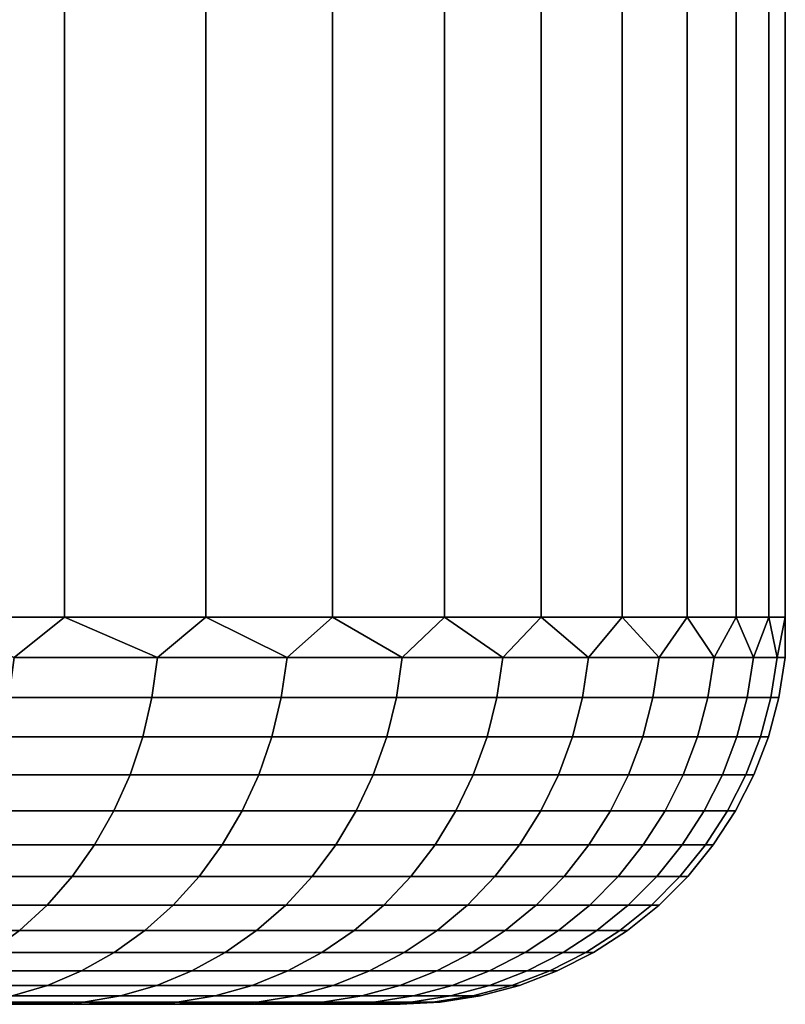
# Model space of a CAD drawing. Header units: metres. Extents: x -109 to 109, y -100 to 58.
# Tile 627 of 642: x 87.52 to 89.49, y 27.5 to 30.04. Entities that reach past the tile are written whole.
import ezdxf

# ---------------------------------------------------------------- set-up
doc = ezdxf.new("R2010")
doc.units = ezdxf.units.M
doc.layers.add('solid_21_062_100_XXX', color=7, linetype='CONTINUOUS')

msp = doc.modelspace()

# ---------------------------------------------------------------- linework, layer by layer
at = {"layer": 'solid_21_062_100_XXX'}
for points in [[(87.632545, 47.799999, 6.713157), (87.231148, 47.799999, 7.337741), (87.231133, 28.5, 7.337762), (87.632538, 28.5, 6.713167)], [(87.231148, 47.799999, -7.337741), (87.632545, 47.799999, -6.713157), (87.632538, 28.5, -6.713167), (87.231133, 28.5, -7.337762)], [(87.99762, 47.799999, 6.066692), (87.632545, 47.799999, 6.713157), (87.632538, 28.5, 6.713167), (87.997627, 28.5, 6.066675)], [(87.632545, 47.799999, -6.713157), (87.99762, 47.799999, -6.066692), (87.997627, 28.5, -6.066675), (87.632538, 28.5, -6.713167)], [(88.325203, 47.799999, 5.400416), (87.99762, 47.799999, 6.066692), (87.997627, 28.5, 6.066675), (88.325218, 28.5, 5.400395)], [(87.99762, 47.799999, -6.066692), (88.325203, 47.799999, -5.400416), (88.325218, 28.5, -5.400395), (87.997627, 28.5, -6.066675)], [(88.614227, 47.799999, 4.716507), (88.325203, 47.799999, 5.400416), (88.325218, 28.5, 5.400395), (88.614235, 28.5, 4.7165)], [(88.325203, 47.799999, -5.400416), (88.614227, 47.799999, -4.716507), (88.614235, 28.5, -4.7165), (88.325218, 28.5, -5.400395)], [(88.863739, 47.799999, 4.017209), (88.614227, 47.799999, 4.716507), (88.614235, 28.5, 4.7165), (88.863731, 28.5, 4.017221)], [(88.614227, 47.799999, -4.716507), (88.863739, 47.799999, -4.017209), (88.863731, 28.5, -4.017221), (88.614235, 28.5, -4.7165)], [(89.072914, 47.799999, 3.304815), (88.863739, 47.799999, 4.017209), (88.863731, 28.5, 4.017221), (89.072906, 28.5, 3.304838)], [(88.863739, 47.799999, -4.017209), (89.072914, 47.799999, -3.304815), (89.072906, 28.5, -3.304838), (88.863731, 28.5, -4.017221)], [(89.241074, 47.799999, 2.581661), (89.072914, 47.799999, 3.304815), (89.072906, 28.5, 3.304838), (89.241074, 28.5, 2.581676)], [(89.072914, 47.799999, -3.304815), (89.241074, 47.799999, -2.581661), (89.241074, 28.5, -2.581676), (89.072906, 28.5, -3.304838)], [(89.367676, 47.799999, 1.85011), (89.241074, 47.799999, 2.581661), (89.241074, 28.5, 2.581676), (89.367676, 28.5, 1.850093)], [(89.241074, 47.799999, -2.581661), (89.367676, 47.799999, -1.85011), (89.367676, 28.5, -1.850093), (89.241074, 28.5, -2.581676)], [(89.452309, 47.799999, 1.112499), (89.367676, 47.799999, 1.85011), (89.367676, 28.5, 1.850093), (89.452316, 28.5, 1.112475)], [(89.367676, 47.799999, -1.85011), (89.452309, 47.799999, -1.112499), (89.452316, 28.5, -1.112475), (89.367676, 28.5, -1.850093)], [(89.494698, 47.799999, 0.371239), (89.452309, 47.799999, 1.112499), (89.452316, 28.5, 1.112475), (89.494698, 28.5, 0.371229)], [(89.452309, 47.799999, -1.112499), (89.494698, 47.799999, -0.371239), (89.494698, 28.5, -0.371229), (89.452316, 28.5, -1.112475)], [(89.494698, 47.799999, -0.371239), (89.494698, 47.799999, 0.371239), (89.494698, 28.5, 0.371229), (89.494698, 28.5, -0.371229)], [(87.632538, 28.5, 6.713167), (87.231133, 28.5, 7.337762), (87.502777, 28.395472, 6.913503)], [(87.231133, 28.5, -7.337762), (87.632538, 28.5, -6.713167), (87.502777, 28.395472, -6.913503)], [(87.632538, 28.5, 6.713167), (87.502777, 28.395472, 6.913503), (87.873108, 28.395472, 6.285696)], [(87.632538, 28.5, -6.713167), (87.873108, 28.395472, -6.285696), (87.502777, 28.395472, -6.913503)], [(87.997627, 28.5, 6.066675), (87.632538, 28.5, 6.713167), (87.873108, 28.395472, 6.285696)], [(87.632538, 28.5, -6.713167), (87.997627, 28.5, -6.066675), (87.873108, 28.395472, -6.285696)], [(87.997627, 28.5, 6.066675), (87.873108, 28.395472, 6.285696), (88.207657, 28.395472, 5.638112)], [(87.997627, 28.5, -6.066675), (88.207657, 28.395472, -5.638112), (87.873108, 28.395472, -6.285696)], [(88.325218, 28.5, 5.400395), (87.997627, 28.5, 6.066675), (88.207657, 28.395472, 5.638112)], [(87.997627, 28.5, -6.066675), (88.325218, 28.5, -5.400395), (88.207657, 28.395472, -5.638112)], [(88.325218, 28.5, 5.400395), (88.207657, 28.395472, 5.638112), (88.505371, 28.395472, 4.972788)], [(88.325218, 28.5, -5.400395), (88.505371, 28.395472, -4.972788), (88.207657, 28.395472, -5.638112)], [(88.614235, 28.5, 4.7165), (88.325218, 28.5, 5.400395), (88.505371, 28.395472, 4.972788)], [(88.325218, 28.5, -5.400395), (88.614235, 28.5, -4.7165), (88.505371, 28.395472, -4.972788)], [(88.614235, 28.5, 4.7165), (88.505371, 28.395472, 4.972788), (88.765312, 28.395472, 4.291819)], [(88.614235, 28.5, -4.7165), (88.765312, 28.395472, -4.291819), (88.505371, 28.395472, -4.972788)], [(88.863731, 28.5, 4.017221), (88.614235, 28.5, 4.7165), (88.765312, 28.395472, 4.291819)], [(88.614235, 28.5, -4.7165), (88.863731, 28.5, -4.017221), (88.765312, 28.395472, -4.291819)], [(88.863731, 28.5, 4.017221), (88.765312, 28.395472, 4.291819), (88.986664, 28.395472, 3.597345)], [(88.863731, 28.5, -4.017221), (88.986664, 28.395472, -3.597345), (88.765312, 28.395472, -4.291819)], [(89.072906, 28.5, 3.304838), (88.863731, 28.5, 4.017221), (88.986664, 28.395472, 3.597345)], [(88.863731, 28.5, -4.017221), (89.072906, 28.5, -3.304838), (88.986664, 28.395472, -3.597345)], [(89.072906, 28.5, 3.304838), (88.986664, 28.395472, 3.597345), (89.168724, 28.395472, 2.891553)], [(89.072906, 28.5, -3.304838), (89.168724, 28.395472, -2.891553), (88.986664, 28.395472, -3.597345)], [(89.241074, 28.5, 2.581676), (89.072906, 28.5, 3.304838), (89.168724, 28.395472, 2.891553)], [(89.072906, 28.5, -3.304838), (89.241074, 28.5, -2.581676), (89.168724, 28.395472, -2.891553)], [(89.241074, 28.5, 2.581676), (89.168724, 28.395472, 2.891553), (89.310921, 28.395472, 2.176663)], [(89.241074, 28.5, -2.581676), (89.310921, 28.395472, -2.176663), (89.168724, 28.395472, -2.891553)], [(89.367676, 28.5, 1.850093), (89.241074, 28.5, 2.581676), (89.310921, 28.395472, 2.176663)], [(89.241074, 28.5, -2.581676), (89.367676, 28.5, -1.850093), (89.310921, 28.395472, -2.176663)], [(89.367676, 28.5, 1.850093), (89.310921, 28.395472, 2.176663), (89.412811, 28.395472, 1.454925)], [(89.367676, 28.5, -1.850093), (89.412811, 28.395472, -1.454925), (89.310921, 28.395472, -2.176663)], [(89.452316, 28.5, 1.112475), (89.367676, 28.5, 1.850093), (89.412811, 28.395472, 1.454925)], [(89.367676, 28.5, -1.850093), (89.452316, 28.5, -1.112475), (89.412811, 28.395472, -1.454925)], [(89.452316, 28.5, 1.112475), (89.412811, 28.395472, 1.454925), (89.474075, 28.395472, 0.728609)], [(89.452316, 28.5, -1.112475), (89.474075, 28.395472, -0.728609), (89.412811, 28.395472, -1.454925)], [(89.494698, 28.5, 0.371229), (89.452316, 28.5, 1.112475), (89.474075, 28.395472, 0.728609)], [(89.452316, 28.5, -1.112475), (89.494698, 28.5, -0.371229), (89.474075, 28.395472, -0.728609)], [(89.494698, 28.5, 0.371229), (89.474075, 28.395472, 0.728609), (89.494522, 28.395472)], [(89.494698, 28.5, -0.371229), (89.494522, 28.395472), (89.474075, 28.395472, -0.728609)], [(89.494698, 28.5, -0.371229), (89.494698, 28.5, 0.371229), (89.494522, 28.395472)], [(87.873108, 28.395472, 6.285696), (87.502777, 28.395472, 6.913503), (87.488892, 28.291986, 6.904779), (87.858757, 28.291986, 6.277765)], [(87.502777, 28.395472, -6.913503), (87.873108, 28.395472, -6.285696), (87.858757, 28.291986, -6.277765), (87.488892, 28.291986, -6.904779)], [(88.207657, 28.395472, 5.638112), (87.873108, 28.395472, 6.285696), (87.858757, 28.291986, 6.277765), (88.192886, 28.291986, 5.630998)], [(87.873108, 28.395472, -6.285696), (88.207657, 28.395472, -5.638112), (88.192886, 28.291986, -5.630998), (87.858757, 28.291986, -6.277765)], [(88.505371, 28.395472, 4.972788), (88.207657, 28.395472, 5.638112), (88.192886, 28.291986, 5.630998), (88.490227, 28.291986, 4.966514)], [(88.207657, 28.395472, -5.638112), (88.505371, 28.395472, -4.972788), (88.490227, 28.291986, -4.966514), (88.192886, 28.291986, -5.630998)], [(88.765312, 28.395472, 4.291819), (88.505371, 28.395472, 4.972788), (88.490227, 28.291986, 4.966514), (88.74984, 28.291986, 4.286403)], [(88.505371, 28.395472, -4.972788), (88.765312, 28.395472, -4.291819), (88.74984, 28.291986, -4.286403), (88.490227, 28.291986, -4.966514)], [(88.986664, 28.395472, 3.597345), (88.765312, 28.395472, 4.291819), (88.74984, 28.291986, 4.286403), (88.970909, 28.291986, 3.592806)], [(88.765312, 28.395472, -4.291819), (88.986664, 28.395472, -3.597345), (88.970909, 28.291986, -3.592806), (88.74984, 28.291986, -4.286403)], [(89.168724, 28.395472, 2.891553), (88.986664, 28.395472, 3.597345), (88.970909, 28.291986, 3.592806), (89.15274, 28.291986, 2.887905)], [(88.986664, 28.395472, -3.597345), (89.168724, 28.395472, -2.891553), (89.15274, 28.291986, -2.887905), (88.970909, 28.291986, -3.592806)], [(89.310921, 28.395472, 2.176663), (89.168724, 28.395472, 2.891553), (89.15274, 28.291986, 2.887905), (89.294762, 28.291986, 2.173917)], [(89.168724, 28.395472, -2.891553), (89.310921, 28.395472, -2.176663), (89.294762, 28.291986, -2.173917), (89.15274, 28.291986, -2.887905)], [(89.412811, 28.395472, 1.454925), (89.310921, 28.395472, 2.176663), (89.294762, 28.291986, 2.173917), (89.396523, 28.291986, 1.453089)], [(89.310921, 28.395472, -2.176663), (89.412811, 28.395472, -1.454925), (89.396523, 28.291986, -1.453089), (89.294762, 28.291986, -2.173917)], [(89.474075, 28.395472, 0.728609), (89.412811, 28.395472, 1.454925), (89.396523, 28.291986, 1.453089), (89.45771, 28.291986, 0.727689)], [(89.412811, 28.395472, -1.454925), (89.474075, 28.395472, -0.728609), (89.45771, 28.291986, -0.727689), (89.396523, 28.291986, -1.453089)], [(89.494522, 28.395472), (89.474075, 28.395472, 0.728609), (89.45771, 28.291986, 0.727689), (89.478127, 28.291986)], [(89.474075, 28.395472, -0.728609), (89.494522, 28.395472), (89.478127, 28.291986), (89.45771, 28.291986, -0.727689)], [(87.858757, 28.291986, 6.277765), (87.488892, 28.291986, 6.904779), (87.465919, 28.190784, 6.890343), (87.835014, 28.190784, 6.264639)], [(87.488892, 28.291986, -6.904779), (87.858757, 28.291986, -6.277765), (87.835014, 28.190784, -6.264639), (87.465919, 28.190784, -6.890343)], [(88.192886, 28.291986, 5.630998), (87.858757, 28.291986, 6.277765), (87.835014, 28.190784, 6.264639), (88.168442, 28.190784, 5.619225)], [(87.858757, 28.291986, -6.277765), (88.192886, 28.291986, -5.630998), (88.168442, 28.190784, -5.619225), (87.835014, 28.190784, -6.264639)], [(88.490227, 28.291986, 4.966514), (88.192886, 28.291986, 5.630998), (88.168442, 28.190784, 5.619225), (88.465157, 28.190784, 4.95613)], [(88.192886, 28.291986, -5.630998), (88.490227, 28.291986, -4.966514), (88.465157, 28.190784, -4.95613), (88.168442, 28.190784, -5.619225)], [(88.74984, 28.291986, 4.286403), (88.490227, 28.291986, 4.966514), (88.465157, 28.190784, 4.95613), (88.724228, 28.190784, 4.277442)], [(88.490227, 28.291986, -4.966514), (88.74984, 28.291986, -4.286403), (88.724228, 28.190784, -4.277442), (88.465157, 28.190784, -4.95613)], [(88.970909, 28.291986, 3.592806), (88.74984, 28.291986, 4.286403), (88.724228, 28.190784, 4.277442), (88.944832, 28.190784, 3.585294)], [(88.74984, 28.291986, -4.286403), (88.970909, 28.291986, -3.592806), (88.944832, 28.190784, -3.585294), (88.724228, 28.190784, -4.277442)], [(89.15274, 28.291986, 2.887905), (88.970909, 28.291986, 3.592806), (88.944832, 28.190784, 3.585294), (89.126282, 28.190784, 2.881867)], [(88.970909, 28.291986, -3.592806), (89.15274, 28.291986, -2.887905), (89.126282, 28.190784, -2.881867), (88.944832, 28.190784, -3.585294)], [(89.294762, 28.291986, 2.173917), (89.15274, 28.291986, 2.887905), (89.126282, 28.190784, 2.881867), (89.268005, 28.190784, 2.169372)], [(89.15274, 28.291986, -2.887905), (89.294762, 28.291986, -2.173917), (89.268005, 28.190784, -2.169372), (89.126282, 28.190784, -2.881867)], [(89.396523, 28.291986, 1.453089), (89.294762, 28.291986, 2.173917), (89.268005, 28.190784, 2.169372), (89.36956, 28.190784, 1.450051)], [(89.294762, 28.291986, -2.173917), (89.396523, 28.291986, -1.453089), (89.36956, 28.190784, -1.450051), (89.268005, 28.190784, -2.169372)], [(89.45771, 28.291986, 0.727689), (89.396523, 28.291986, 1.453089), (89.36956, 28.190784, 1.450051), (89.430618, 28.190784, 0.726168)], [(89.396523, 28.291986, -1.453089), (89.45771, 28.291986, -0.727689), (89.430618, 28.190784, -0.726168), (89.36956, 28.190784, -1.450051)], [(89.478127, 28.291986), (89.45771, 28.291986, 0.727689), (89.430618, 28.190784, 0.726168), (89.450989, 28.190784)], [(89.45771, 28.291986, -0.727689), (89.478127, 28.291986), (89.450989, 28.190784), (89.430618, 28.190784, -0.726168)], [(87.835014, 28.190784, 6.264639), (87.465919, 28.190784, 6.890343), (87.434105, 28.092976, 6.870352), (87.802124, 28.092976, 6.246464)], [(87.465919, 28.190784, -6.890343), (87.835014, 28.190784, -6.264639), (87.802124, 28.092976, -6.246464), (87.434105, 28.092976, -6.870352)], [(88.168442, 28.190784, 5.619225), (87.835014, 28.190784, 6.264639), (87.802124, 28.092976, 6.246464), (88.13459, 28.092976, 5.602922)], [(87.835014, 28.190784, -6.264639), (88.168442, 28.190784, -5.619225), (88.13459, 28.092976, -5.602922), (87.802124, 28.092976, -6.246464)], [(88.465157, 28.190784, 4.95613), (88.168442, 28.190784, 5.619225), (88.13459, 28.092976, 5.602922), (88.430443, 28.092976, 4.941751)], [(88.168442, 28.190784, -5.619225), (88.465157, 28.190784, -4.95613), (88.430443, 28.092976, -4.941751), (88.13459, 28.092976, -5.602922)], [(88.724228, 28.190784, 4.277442), (88.465157, 28.190784, 4.95613), (88.430443, 28.092976, 4.941751), (88.688759, 28.092976, 4.265031)], [(88.465157, 28.190784, -4.95613), (88.724228, 28.190784, -4.277442), (88.688759, 28.092976, -4.265031), (88.430443, 28.092976, -4.941751)], [(88.944832, 28.190784, 3.585294), (88.724228, 28.190784, 4.277442), (88.688759, 28.092976, 4.265031), (88.90873, 28.092976, 3.574893)], [(88.724228, 28.190784, -4.277442), (88.944832, 28.190784, -3.585294), (88.90873, 28.092976, -3.574893), (88.688759, 28.092976, -4.265031)], [(89.126282, 28.190784, 2.881867), (88.944832, 28.190784, 3.585294), (88.90873, 28.092976, 3.574893), (89.089653, 28.092976, 2.873506)], [(88.944832, 28.190784, -3.585294), (89.126282, 28.190784, -2.881867), (89.089653, 28.092976, -2.873506), (88.90873, 28.092976, -3.574893)], [(89.268005, 28.190784, 2.169372), (89.126282, 28.190784, 2.881867), (89.089653, 28.092976, 2.873506), (89.230965, 28.092976, 2.163078)], [(89.126282, 28.190784, -2.881867), (89.268005, 28.190784, -2.169372), (89.230965, 28.092976, -2.163078), (89.089653, 28.092976, -2.873506)], [(89.36956, 28.190784, 1.450051), (89.268005, 28.190784, 2.169372), (89.230965, 28.092976, 2.163078), (89.332222, 28.092976, 1.445844)], [(89.268005, 28.190784, -2.169372), (89.36956, 28.190784, -1.450051), (89.332222, 28.092976, -1.445844), (89.230965, 28.092976, -2.163078)], [(89.430618, 28.190784, 0.726168), (89.36956, 28.190784, 1.450051), (89.332222, 28.092976, 1.445844), (89.393105, 28.092976, 0.724061)], [(89.36956, 28.190784, -1.450051), (89.430618, 28.190784, -0.726168), (89.393105, 28.092976, -0.724061), (89.332222, 28.092976, -1.445844)], [(89.450989, 28.190784), (89.430618, 28.190784, 0.726168), (89.393105, 28.092976, 0.724061), (89.413414, 28.092976)], [(89.430618, 28.190784, -0.726168), (89.450989, 28.190784), (89.413414, 28.092976), (89.393105, 28.092976, -0.724061)], [(87.802124, 28.092976, 6.246464), (87.434105, 28.092976, 6.870352), (87.393799, 27.999638, 6.845027), (87.76046, 27.999638, 6.223438)], [(87.434105, 28.092976, -6.870352), (87.802124, 28.092976, -6.246464), (87.76046, 27.999638, -6.223438), (87.393799, 27.999638, -6.845027)], [(88.13459, 28.092976, 5.602922), (87.802124, 28.092976, 6.246464), (87.76046, 27.999638, 6.223438), (88.091698, 27.999638, 5.582268)], [(87.802124, 28.092976, -6.246464), (88.13459, 28.092976, -5.602922), (88.091698, 27.999638, -5.582268), (87.76046, 27.999638, -6.223438)], [(88.430443, 28.092976, 4.941751), (88.13459, 28.092976, 5.602922), (88.091698, 27.999638, 5.582268), (88.386467, 27.999638, 4.923534)], [(88.13459, 28.092976, -5.602922), (88.430443, 28.092976, -4.941751), (88.386467, 27.999638, -4.923534), (88.091698, 27.999638, -5.582268)], [(88.688759, 28.092976, 4.265031), (88.430443, 28.092976, 4.941751), (88.386467, 27.999638, 4.923534), (88.643829, 27.999638, 4.24931)], [(88.430443, 28.092976, -4.941751), (88.688759, 28.092976, -4.265031), (88.643829, 27.999638, -4.24931), (88.386467, 27.999638, -4.923534)], [(88.90873, 28.092976, 3.574893), (88.688759, 28.092976, 4.265031), (88.643829, 27.999638, 4.24931), (88.862984, 27.999638, 3.561715)], [(88.688759, 28.092976, -4.265031), (88.90873, 28.092976, -3.574893), (88.862984, 27.999638, -3.561715), (88.643829, 27.999638, -4.24931)], [(89.089653, 28.092976, 2.873506), (88.90873, 28.092976, 3.574893), (88.862984, 27.999638, 3.561715), (89.043243, 27.999638, 2.862913)], [(88.90873, 28.092976, -3.574893), (89.089653, 28.092976, -2.873506), (89.043243, 27.999638, -2.862913), (88.862984, 27.999638, -3.561715)], [(89.230965, 28.092976, 2.163078), (89.089653, 28.092976, 2.873506), (89.043243, 27.999638, 2.862913), (89.184036, 27.999638, 2.155104)], [(89.089653, 28.092976, -2.873506), (89.230965, 28.092976, -2.163078), (89.184036, 27.999638, -2.155104), (89.043243, 27.999638, -2.862913)], [(89.332222, 28.092976, 1.445844), (89.230965, 28.092976, 2.163078), (89.184036, 27.999638, 2.155104), (89.28492, 27.999638, 1.440514)], [(89.230965, 28.092976, -2.163078), (89.332222, 28.092976, -1.445844), (89.28492, 27.999638, -1.440514), (89.184036, 27.999638, -2.155104)], [(89.393105, 28.092976, 0.724061), (89.332222, 28.092976, 1.445844), (89.28492, 27.999638, 1.440514), (89.345573, 27.999638, 0.721392)], [(89.332222, 28.092976, -1.445844), (89.393105, 28.092976, -0.724061), (89.345573, 27.999638, -0.721392), (89.28492, 27.999638, -1.440514)], [(89.413414, 28.092976), (89.393105, 28.092976, 0.724061), (89.345573, 27.999638, 0.721392), (89.365814, 27.999638)], [(89.393105, 28.092976, -0.724061), (89.413414, 28.092976), (89.365814, 27.999638), (89.345573, 27.999638, -0.721392)], [(87.76046, 27.999638, 6.223438), (87.393799, 27.999638, 6.845027), (87.345444, 27.911791, 6.814644), (87.71048, 27.911791, 6.195815)], [(87.393799, 27.999638, -6.845027), (87.76046, 27.999638, -6.223438), (87.71048, 27.911791, -6.195815), (87.345444, 27.911791, -6.814644)], [(88.091698, 27.999638, 5.582268), (87.76046, 27.999638, 6.223438), (87.71048, 27.911791, 6.195815), (88.040245, 27.911791, 5.557491)], [(87.76046, 27.999638, -6.223438), (88.091698, 27.999638, -5.582268), (88.040245, 27.911791, -5.557491), (87.71048, 27.911791, -6.195815)], [(88.386467, 27.999638, 4.923534), (88.091698, 27.999638, 5.582268), (88.040245, 27.911791, 5.557491), (88.333702, 27.911791, 4.901681)], [(88.091698, 27.999638, -5.582268), (88.386467, 27.999638, -4.923534), (88.333702, 27.911791, -4.901681), (88.040245, 27.911791, -5.557491)], [(88.643829, 27.999638, 4.24931), (88.386467, 27.999638, 4.923534), (88.333702, 27.911791, 4.901681), (88.589928, 27.911791, 4.230448)], [(88.386467, 27.999638, -4.923534), (88.643829, 27.999638, -4.24931), (88.589928, 27.911791, -4.230448), (88.333702, 27.911791, -4.901681)], [(88.862984, 27.999638, 3.561715), (88.643829, 27.999638, 4.24931), (88.589928, 27.911791, 4.230448), (88.808113, 27.911791, 3.545906)], [(88.643829, 27.999638, -4.24931), (88.862984, 27.999638, -3.561715), (88.808113, 27.911791, -3.545906), (88.589928, 27.911791, -4.230448)], [(89.043243, 27.999638, 2.862913), (88.862984, 27.999638, 3.561715), (88.808113, 27.911791, 3.545906), (88.987572, 27.911791, 2.850206)], [(88.862984, 27.999638, -3.561715), (89.043243, 27.999638, -2.862913), (88.987572, 27.911791, -2.850206), (88.808113, 27.911791, -3.545906)], [(89.184036, 27.999638, 2.155104), (89.043243, 27.999638, 2.862913), (88.987572, 27.911791, 2.850206), (89.127731, 27.911791, 2.145539)], [(89.043243, 27.999638, -2.862913), (89.184036, 27.999638, -2.155104), (89.127731, 27.911791, -2.145539), (88.987572, 27.911791, -2.850206)], [(89.28492, 27.999638, 1.440514), (89.184036, 27.999638, 2.155104), (89.127731, 27.911791, 2.145539), (89.228172, 27.911791, 1.43412)], [(89.184036, 27.999638, -2.155104), (89.28492, 27.999638, -1.440514), (89.228172, 27.911791, -1.43412), (89.127731, 27.911791, -2.145539)], [(89.345573, 27.999638, 0.721392), (89.28492, 27.999638, 1.440514), (89.228172, 27.911791, 1.43412), (89.288559, 27.911791, 0.71819)], [(89.28492, 27.999638, -1.440514), (89.345573, 27.999638, -0.721392), (89.288559, 27.911791, -0.71819), (89.228172, 27.911791, -1.43412)], [(89.365814, 27.999638), (89.345573, 27.999638, 0.721392), (89.288559, 27.911791, 0.71819), (89.308708, 27.911791)], [(89.345573, 27.999638, -0.721392), (89.365814, 27.999638), (89.308708, 27.911791), (89.288559, 27.911791, -0.71819)], [(87.71048, 27.911791, 6.195815), (87.345444, 27.911791, 6.814644), (87.289574, 27.830402, 6.779538), (87.652733, 27.830402, 6.163897)], [(87.345444, 27.911791, -6.814644), (87.71048, 27.911791, -6.195815), (87.652733, 27.830402, -6.163897), (87.289574, 27.830402, -6.779538)], [(88.040245, 27.911791, 5.557491), (87.71048, 27.911791, 6.195815), (87.652733, 27.830402, 6.163897), (87.980797, 27.830402, 5.528861)], [(87.71048, 27.911791, -6.195815), (88.040245, 27.911791, -5.557491), (87.980797, 27.830402, -5.528861), (87.652733, 27.830402, -6.163897)], [(88.333702, 27.911791, 4.901681), (88.040245, 27.911791, 5.557491), (87.980797, 27.830402, 5.528861), (88.272743, 27.830402, 4.87643)], [(88.040245, 27.911791, -5.557491), (88.333702, 27.911791, -4.901681), (88.272743, 27.830402, -4.87643), (87.980797, 27.830402, -5.528861)], [(88.589928, 27.911791, 4.230448), (88.333702, 27.911791, 4.901681), (88.272743, 27.830402, 4.87643), (88.527641, 27.830402, 4.208655)], [(88.333702, 27.911791, -4.901681), (88.589928, 27.911791, -4.230448), (88.527641, 27.830402, -4.208655), (88.272743, 27.830402, -4.87643)], [(88.808113, 27.911791, 3.545906), (88.589928, 27.911791, 4.230448), (88.527641, 27.830402, 4.208655), (88.744705, 27.830402, 3.527639)], [(88.589928, 27.911791, -4.230448), (88.808113, 27.911791, -3.545906), (88.744705, 27.830402, -3.527639), (88.527641, 27.830402, -4.208655)], [(88.987572, 27.911791, 2.850206), (88.808113, 27.911791, 3.545906), (88.744705, 27.830402, 3.527639), (88.923241, 27.830402, 2.835523)], [(88.808113, 27.911791, -3.545906), (88.987572, 27.911791, -2.850206), (88.923241, 27.830402, -2.835523), (88.744705, 27.830402, -3.527639)], [(89.127731, 27.911791, 2.145539), (88.987572, 27.911791, 2.850206), (88.923241, 27.830402, 2.835523), (89.062683, 27.830402, 2.134486)], [(88.987572, 27.911791, -2.850206), (89.127731, 27.911791, -2.145539), (89.062683, 27.830402, -2.134486), (88.923241, 27.830402, -2.835523)], [(89.228172, 27.911791, 1.43412), (89.127731, 27.911791, 2.145539), (89.062683, 27.830402, 2.134486), (89.162598, 27.830402, 1.426732)], [(89.127731, 27.911791, -2.145539), (89.228172, 27.911791, -1.43412), (89.162598, 27.830402, -1.426732), (89.062683, 27.830402, -2.134486)], [(89.288559, 27.911791, 0.71819), (89.228172, 27.911791, 1.43412), (89.162598, 27.830402, 1.426732), (89.222679, 27.830402, 0.71449)], [(89.228172, 27.911791, -1.43412), (89.288559, 27.911791, -0.71819), (89.222679, 27.830402, -0.71449), (89.162598, 27.830402, -1.426732)], [(89.308708, 27.911791), (89.288559, 27.911791, 0.71819), (89.222679, 27.830402, 0.71449), (89.242722, 27.830402)], [(89.288559, 27.911791, -0.71819), (89.308708, 27.911791), (89.242722, 27.830402), (89.222679, 27.830402, -0.71449)], [(87.652733, 27.830402, 6.163897), (87.289574, 27.830402, 6.779538), (87.226799, 27.756365, 6.740094), (87.587845, 27.756365, 6.128034)], [(87.289574, 27.830402, -6.779538), (87.652733, 27.830402, -6.163897), (87.587845, 27.756365, -6.128034), (87.226799, 27.756365, -6.740094)], [(87.980797, 27.830402, 5.528861), (87.652733, 27.830402, 6.163897), (87.587845, 27.756365, 6.128034), (87.914001, 27.756365, 5.496693)], [(87.652733, 27.830402, -6.163897), (87.980797, 27.830402, -5.528861), (87.914001, 27.756365, -5.496693), (87.587845, 27.756365, -6.128034)], [(88.272743, 27.830402, 4.87643), (87.980797, 27.830402, 5.528861), (87.914001, 27.756365, 5.496693), (88.204247, 27.756365, 4.848058)], [(87.980797, 27.830402, -5.528861), (88.272743, 27.830402, -4.87643), (88.204247, 27.756365, -4.848058), (87.914001, 27.756365, -5.496693)], [(88.527641, 27.830402, 4.208655), (88.272743, 27.830402, 4.87643), (88.204247, 27.756365, 4.848058), (88.457664, 27.756365, 4.184169)], [(88.272743, 27.830402, -4.87643), (88.527641, 27.830402, -4.208655), (88.457664, 27.756365, -4.184169), (88.204247, 27.756365, -4.848058)], [(88.744705, 27.830402, 3.527639), (88.527641, 27.830402, 4.208655), (88.457664, 27.756365, 4.184169), (88.673462, 27.756365, 3.507114)], [(88.527641, 27.830402, -4.208655), (88.744705, 27.830402, -3.527639), (88.673462, 27.756365, -3.507114), (88.457664, 27.756365, -4.184169)], [(88.923241, 27.830402, 2.835523), (88.744705, 27.830402, 3.527639), (88.673462, 27.756365, 3.507114), (88.85096, 27.756365, 2.819026)], [(88.744705, 27.830402, -3.527639), (88.923241, 27.830402, -2.835523), (88.85096, 27.756365, -2.819026), (88.673462, 27.756365, -3.507114)], [(89.062683, 27.830402, 2.134486), (88.923241, 27.830402, 2.835523), (88.85096, 27.756365, 2.819026), (88.989594, 27.756365, 2.122067)], [(88.923241, 27.830402, -2.835523), (89.062683, 27.830402, -2.134486), (88.989594, 27.756365, -2.122067), (88.85096, 27.756365, -2.819026)], [(89.162598, 27.830402, 1.426732), (89.062683, 27.830402, 2.134486), (88.989594, 27.756365, 2.122067), (89.088928, 27.756365, 1.418432)], [(89.062683, 27.830402, -2.134486), (89.162598, 27.830402, -1.426732), (89.088928, 27.756365, -1.418432), (88.989594, 27.756365, -2.122067)], [(89.222679, 27.830402, 0.71449), (89.162598, 27.830402, 1.426732), (89.088928, 27.756365, 1.418432), (89.148659, 27.756365, 0.710333)], [(89.162598, 27.830402, -1.426732), (89.222679, 27.830402, -0.71449), (89.148659, 27.756365, -0.710333), (89.088928, 27.756365, -1.418432)], [(89.242722, 27.830402), (89.222679, 27.830402, 0.71449), (89.148659, 27.756365, 0.710333), (89.168587, 27.756365)], [(89.222679, 27.830402, -0.71449), (89.242722, 27.830402), (89.168587, 27.756365), (89.148659, 27.756365, -0.710333)], [(87.587845, 27.756365, 6.128034), (87.226799, 27.756365, 6.740094), (87.157806, 27.690491, 6.696745), (87.516533, 27.690491, 6.088622)], [(87.226799, 27.756365, -6.740094), (87.587845, 27.756365, -6.128034), (87.516533, 27.690491, -6.088622), (87.157806, 27.690491, -6.696745)], [(87.914001, 27.756365, 5.496693), (87.587845, 27.756365, 6.128034), (87.516533, 27.690491, 6.088622), (87.840591, 27.690491, 5.461341)], [(87.587845, 27.756365, -6.128034), (87.914001, 27.756365, -5.496693), (87.840591, 27.690491, -5.461341), (87.516533, 27.690491, -6.088622)], [(88.204247, 27.756365, 4.848058), (87.914001, 27.756365, 5.496693), (87.840591, 27.690491, 5.461341), (88.128967, 27.690491, 4.816877)], [(87.914001, 27.756365, -5.496693), (88.204247, 27.756365, -4.848058), (88.128967, 27.690491, -4.816877), (87.840591, 27.690491, -5.461341)], [(88.457664, 27.756365, 4.184169), (88.204247, 27.756365, 4.848058), (88.128967, 27.690491, 4.816877), (88.38076, 27.690491, 4.157258)], [(88.204247, 27.756365, -4.848058), (88.457664, 27.756365, -4.184169), (88.38076, 27.690491, -4.157258), (88.128967, 27.690491, -4.816877)], [(88.673462, 27.756365, 3.507114), (88.457664, 27.756365, 4.184169), (88.38076, 27.690491, 4.157258), (88.595169, 27.690491, 3.484558)], [(88.457664, 27.756365, -4.184169), (88.673462, 27.756365, -3.507114), (88.595169, 27.690491, -3.484558), (88.38076, 27.690491, -4.157258)], [(88.85096, 27.756365, 2.819026), (88.673462, 27.756365, 3.507114), (88.595169, 27.690491, 3.484558), (88.771523, 27.690491, 2.800895)], [(88.673462, 27.756365, -3.507114), (88.85096, 27.756365, -2.819026), (88.771523, 27.690491, -2.800895), (88.595169, 27.690491, -3.484558)], [(88.989594, 27.756365, 2.122067), (88.85096, 27.756365, 2.819026), (88.771523, 27.690491, 2.800895), (88.909264, 27.690491, 2.108419)], [(88.85096, 27.756365, -2.819026), (88.989594, 27.756365, -2.122067), (88.909264, 27.690491, -2.108419), (88.771523, 27.690491, -2.800895)], [(89.088928, 27.756365, 1.418432), (88.989594, 27.756365, 2.122067), (88.909264, 27.690491, 2.108419), (89.007965, 27.690491, 1.409309)], [(88.989594, 27.756365, -2.122067), (89.088928, 27.756365, -1.418432), (89.007965, 27.690491, -1.409309), (88.909264, 27.690491, -2.108419)], [(89.148659, 27.756365, 0.710333), (89.088928, 27.756365, 1.418432), (89.007965, 27.690491, 1.409309), (89.067307, 27.690491, 0.705765)], [(89.088928, 27.756365, -1.418432), (89.148659, 27.756365, -0.710333), (89.067307, 27.690491, -0.705765), (89.007965, 27.690491, -1.409309)], [(89.168587, 27.756365), (89.148659, 27.756365, 0.710333), (89.067307, 27.690491, 0.705765), (89.087105, 27.690491)], [(89.148659, 27.756365, -0.710333), (89.168587, 27.756365), (89.087105, 27.690491), (89.067307, 27.690491, -0.705765)], [(87.840591, 27.690491, 5.461341), (87.516533, 27.690491, 6.088622), (87.439575, 27.633503, 6.046091), (87.761375, 27.633503, 5.423193)], [(87.516533, 27.690491, -6.088622), (87.840591, 27.690491, -5.461341), (87.761375, 27.633503, -5.423193), (87.439575, 27.633503, -6.046091)], [(88.128967, 27.690491, 4.816877), (87.840591, 27.690491, 5.461341), (87.761375, 27.633503, 5.423193), (88.047737, 27.633503, 4.78323)], [(87.840591, 27.690491, -5.461341), (88.128967, 27.690491, -4.816877), (88.047737, 27.633503, -4.78323), (87.761375, 27.633503, -5.423193)], [(88.38076, 27.690491, 4.157258), (88.128967, 27.690491, 4.816877), (88.047737, 27.633503, 4.78323), (88.297768, 27.633503, 4.128219)], [(88.128967, 27.690491, -4.816877), (88.38076, 27.690491, -4.157258), (88.297768, 27.633503, -4.128219), (88.047737, 27.633503, -4.78323)], [(88.595169, 27.690491, 3.484558), (88.38076, 27.690491, 4.157258), (88.297768, 27.633503, 4.128219), (88.510681, 27.633503, 3.460218)], [(88.38076, 27.690491, -4.157258), (88.595169, 27.690491, -3.484558), (88.510681, 27.633503, -3.460218), (88.297768, 27.633503, -4.128219)], [(88.771523, 27.690491, 2.800895), (88.595169, 27.690491, 3.484558), (88.510681, 27.633503, 3.460218), (88.685806, 27.633503, 2.78133)], [(88.595169, 27.690491, -3.484558), (88.771523, 27.690491, -2.800895), (88.685806, 27.633503, -2.78133), (88.510681, 27.633503, -3.460218)], [(88.909264, 27.690491, 2.108419), (88.771523, 27.690491, 2.800895), (88.685806, 27.633503, 2.78133), (88.822586, 27.633503, 2.093691)], [(88.771523, 27.690491, -2.800895), (88.909264, 27.690491, -2.108419), (88.822586, 27.633503, -2.093691), (88.685806, 27.633503, -2.78133)], [(89.007965, 27.690491, 1.409309), (88.909264, 27.690491, 2.108419), (88.822586, 27.633503, 2.093691), (88.920593, 27.633503, 1.399464)], [(88.909264, 27.690491, -2.108419), (89.007965, 27.690491, -1.409309), (88.920593, 27.633503, -1.399464), (88.822586, 27.633503, -2.093691)], [(89.067307, 27.690491, 0.705765), (89.007965, 27.690491, 1.409309), (88.920593, 27.633503, 1.399464), (88.979523, 27.633503, 0.700835)], [(89.007965, 27.690491, -1.409309), (89.067307, 27.690491, -0.705765), (88.979523, 27.633503, -0.700835), (88.920593, 27.633503, -1.399464)], [(89.087105, 27.690491), (89.067307, 27.690491, 0.705765), (88.979523, 27.633503, 0.700835), (88.999184, 27.633503)], [(89.067307, 27.690491, -0.705765), (89.087105, 27.690491), (88.999184, 27.633503), (88.979523, 27.633503, -0.700835)], [(87.761375, 27.633503, 5.423193), (87.439575, 27.633503, 6.046091), (87.357826, 27.586029, 6.00091), (87.677223, 27.586029, 5.382666)], [(87.439575, 27.633503, -6.046091), (87.761375, 27.633503, -5.423193), (87.677223, 27.586029, -5.382666), (87.357826, 27.586029, -6.00091)], [(88.047737, 27.633503, 4.78323), (87.761375, 27.633503, 5.423193), (87.677223, 27.586029, 5.382666), (87.961449, 27.586029, 4.747487)], [(87.761375, 27.633503, -5.423193), (88.047737, 27.633503, -4.78323), (87.961449, 27.586029, -4.747487), (87.677223, 27.586029, -5.382666)], [(88.297768, 27.633503, 4.128219), (88.047737, 27.633503, 4.78323), (87.961449, 27.586029, 4.747487), (88.20961, 27.586029, 4.097369)], [(88.047737, 27.633503, -4.78323), (88.297768, 27.633503, -4.128219), (88.20961, 27.586029, -4.097369), (87.961449, 27.586029, -4.747487)], [(88.510681, 27.633503, 3.460218), (88.297768, 27.633503, 4.128219), (88.20961, 27.586029, 4.097369), (88.420929, 27.586029, 3.43436)], [(88.297768, 27.633503, -4.128219), (88.510681, 27.633503, -3.460218), (88.420929, 27.586029, -3.43436), (88.20961, 27.586029, -4.097369)], [(88.685806, 27.633503, 2.78133), (88.510681, 27.633503, 3.460218), (88.420929, 27.586029, 3.43436), (88.594742, 27.586029, 2.760546)], [(88.510681, 27.633503, -3.460218), (88.685806, 27.633503, -2.78133), (88.594742, 27.586029, -2.760546), (88.420929, 27.586029, -3.43436)], [(88.822586, 27.633503, 2.093691), (88.685806, 27.633503, 2.78133), (88.594742, 27.586029, 2.760546), (88.730499, 27.586029, 2.078045)], [(88.685806, 27.633503, -2.78133), (88.822586, 27.633503, -2.093691), (88.730499, 27.586029, -2.078045), (88.594742, 27.586029, -2.760546)], [(88.920593, 27.633503, 1.399464), (88.822586, 27.633503, 2.093691), (88.730499, 27.586029, 2.078045), (88.827774, 27.586029, 1.389007)], [(88.822586, 27.633503, -2.093691), (88.920593, 27.633503, -1.399464), (88.827774, 27.586029, -1.389007), (88.730499, 27.586029, -2.078045)], [(88.979523, 27.633503, 0.700835), (88.920593, 27.633503, 1.399464), (88.827774, 27.586029, 1.389007), (88.886261, 27.586029, 0.695598)], [(88.920593, 27.633503, -1.399464), (88.979523, 27.633503, -0.700835), (88.886261, 27.586029, -0.695598), (88.827774, 27.586029, -1.389007)], [(88.999184, 27.633503), (88.979523, 27.633503, 0.700835), (88.886261, 27.586029, 0.695598), (88.905777, 27.586029)], [(88.979523, 27.633503, -0.700835), (88.999184, 27.633503), (88.905777, 27.586029), (88.886261, 27.586029, -0.695598)], [(87.677223, 27.586029, 5.382666), (87.357826, 27.586029, 6.00091), (87.272179, 27.548588, 5.953574), (87.58905, 27.548588, 5.340207)], [(87.357826, 27.586029, -6.00091), (87.677223, 27.586029, -5.382666), (87.58905, 27.548588, -5.340207), (87.272179, 27.548588, -5.953574)], [(87.961449, 27.586029, 4.747487), (87.677223, 27.586029, 5.382666), (87.58905, 27.548588, 5.340207), (87.87104, 27.548588, 4.710038)], [(87.677223, 27.586029, -5.382666), (87.961449, 27.586029, -4.747487), (87.87104, 27.548588, -4.710038), (87.58905, 27.548588, -5.340207)], [(88.20961, 27.586029, 4.097369), (87.961449, 27.586029, 4.747487), (87.87104, 27.548588, 4.710038), (88.117241, 27.548588, 4.065049)], [(87.961449, 27.586029, -4.747487), (88.20961, 27.586029, -4.097369), (88.117241, 27.548588, -4.065049), (87.87104, 27.548588, -4.710038)], [(88.420929, 27.586029, 3.43436), (88.20961, 27.586029, 4.097369), (88.117241, 27.548588, 4.065049), (88.326897, 27.548588, 3.40727)], [(88.20961, 27.586029, -4.097369), (88.420929, 27.586029, -3.43436), (88.326897, 27.548588, -3.40727), (88.117241, 27.548588, -4.065049)], [(88.594742, 27.586029, 2.760546), (88.420929, 27.586029, 3.43436), (88.326897, 27.548588, 3.40727), (88.499336, 27.548588, 2.73877)], [(88.420929, 27.586029, -3.43436), (88.594742, 27.586029, -2.760546), (88.499336, 27.548588, -2.73877), (88.326897, 27.548588, -3.40727)], [(88.730499, 27.586029, 2.078045), (88.594742, 27.586029, 2.760546), (88.499336, 27.548588, 2.73877), (88.634026, 27.548588, 2.061653)], [(88.594742, 27.586029, -2.760546), (88.730499, 27.586029, -2.078045), (88.634026, 27.548588, -2.061653), (88.499336, 27.548588, -2.73877)], [(88.827774, 27.586029, 1.389007), (88.730499, 27.586029, 2.078045), (88.634026, 27.548588, 2.061653), (88.73053, 27.548588, 1.37805)], [(88.730499, 27.586029, -2.078045), (88.827774, 27.586029, -1.389007), (88.73053, 27.548588, -1.37805), (88.634026, 27.548588, -2.061653)], [(88.886261, 27.586029, 0.695598), (88.827774, 27.586029, 1.389007), (88.73053, 27.548588, 1.37805), (88.788559, 27.548588, 0.690111)], [(88.827774, 27.586029, -1.389007), (88.886261, 27.586029, -0.695598), (88.788559, 27.548588, -0.690111), (88.73053, 27.548588, -1.37805)], [(88.905777, 27.586029), (88.886261, 27.586029, 0.695598), (88.788559, 27.548588, 0.690111), (88.807922, 27.548588)], [(88.886261, 27.586029, -0.695598), (88.905777, 27.586029), (88.807922, 27.548588), (88.788559, 27.548588, -0.690111)], [(87.58905, 27.548588, 5.340207), (87.272179, 27.548588, 5.953574), (87.183571, 27.521591, 5.904603), (87.497841, 27.521591, 5.296281)], [(87.272179, 27.548588, -5.953574), (87.58905, 27.548588, -5.340207), (87.497841, 27.521591, -5.296281), (87.183571, 27.521591, -5.904603)], [(87.87104, 27.548588, 4.710038), (87.58905, 27.548588, 5.340207), (87.497841, 27.521591, 5.296281), (87.777504, 27.521591, 4.671295)], [(87.58905, 27.548588, -5.340207), (87.87104, 27.548588, -4.710038), (87.777504, 27.521591, -4.671295), (87.497841, 27.521591, -5.296281)], [(88.117241, 27.548588, 4.065049), (87.87104, 27.548588, 4.710038), (87.777504, 27.521591, 4.671295), (88.021683, 27.521591, 4.031611)], [(87.87104, 27.548588, -4.710038), (88.117241, 27.548588, -4.065049), (88.021683, 27.521591, -4.031611), (87.777504, 27.521591, -4.671295)], [(88.326897, 27.548588, 3.40727), (88.117241, 27.548588, 4.065049), (88.021683, 27.521591, 4.031611), (88.229614, 27.521591, 3.379243)], [(88.117241, 27.548588, -4.065049), (88.326897, 27.548588, -3.40727), (88.229614, 27.521591, -3.379243), (88.021683, 27.521591, -4.031611)], [(88.499336, 27.548588, 2.73877), (88.326897, 27.548588, 3.40727), (88.229614, 27.521591, 3.379243), (88.400635, 27.521591, 2.716242)], [(88.326897, 27.548588, -3.40727), (88.499336, 27.548588, -2.73877), (88.400635, 27.521591, -2.716242), (88.229614, 27.521591, -3.379243)], [(88.634026, 27.548588, 2.061653), (88.499336, 27.548588, 2.73877), (88.400635, 27.521591, 2.716242), (88.534218, 27.521591, 2.044695)], [(88.499336, 27.548588, -2.73877), (88.634026, 27.548588, -2.061653), (88.534218, 27.521591, -2.044695), (88.400635, 27.521591, -2.716242)], [(88.73053, 27.548588, 1.37805), (88.634026, 27.548588, 2.061653), (88.534218, 27.521591, 2.044695), (88.629929, 27.521591, 1.366715)], [(88.634026, 27.548588, -2.061653), (88.73053, 27.548588, -1.37805), (88.629929, 27.521591, -1.366715), (88.534218, 27.521591, -2.044695)], [(88.788559, 27.548588, 0.690111), (88.73053, 27.548588, 1.37805), (88.629929, 27.521591, 1.366715), (88.687477, 27.521591, 0.684434)], [(88.73053, 27.548588, -1.37805), (88.788559, 27.548588, -0.690111), (88.687477, 27.521591, -0.684434), (88.629929, 27.521591, -1.366715)], [(88.807922, 27.548588), (88.788559, 27.548588, 0.690111), (88.687477, 27.521591, 0.684434), (88.70668, 27.521591)], [(88.788559, 27.548588, -0.690111), (88.807922, 27.548588), (88.70668, 27.521591), (88.687477, 27.521591, -0.684434)], [(87.777504, 27.521591, 4.671295), (87.497841, 27.521591, 5.296281), (87.404587, 27.505337, 5.25137), (87.681877, 27.505337, 4.631684)], [(87.497841, 27.521591, -5.296281), (87.777504, 27.521591, -4.671295), (87.681877, 27.505337, -4.631684), (87.404587, 27.505337, -5.25137)], [(88.021683, 27.521591, 4.031611), (87.777504, 27.521591, 4.671295), (87.681877, 27.505337, 4.631684), (87.923988, 27.505337, 3.997425)], [(87.777504, 27.521591, -4.671295), (88.021683, 27.521591, -4.031611), (87.923988, 27.505337, -3.997425), (87.681877, 27.505337, -4.631684)], [(88.229614, 27.521591, 3.379243), (88.021683, 27.521591, 4.031611), (87.923988, 27.505337, 3.997425), (88.13015, 27.505337, 3.350589)], [(88.021683, 27.521591, -4.031611), (88.229614, 27.521591, -3.379243), (88.13015, 27.505337, -3.350589), (87.923988, 27.505337, -3.997425)], [(88.400635, 27.521591, 2.716242), (88.229614, 27.521591, 3.379243), (88.13015, 27.505337, 3.350589), (88.299721, 27.505337, 2.69321)], [(88.229614, 27.521591, -3.379243), (88.400635, 27.521591, -2.716242), (88.299721, 27.505337, -2.69321), (88.13015, 27.505337, -3.350589)], [(88.534218, 27.521591, 2.044695), (88.400635, 27.521591, 2.716242), (88.299721, 27.505337, 2.69321), (88.432167, 27.505337, 2.027357)], [(88.400635, 27.521591, -2.716242), (88.534218, 27.521591, -2.044695), (88.432167, 27.505337, -2.027357), (88.299721, 27.505337, -2.69321)], [(88.629929, 27.521591, 1.366715), (88.534218, 27.521591, 2.044695), (88.432167, 27.505337, 2.027357), (88.527069, 27.505337, 1.355126)], [(88.534218, 27.521591, -2.044695), (88.629929, 27.521591, -1.366715), (88.527069, 27.505337, -1.355126), (88.432167, 27.505337, -2.027357)], [(88.687477, 27.521591, 0.684434), (88.629929, 27.521591, 1.366715), (88.527069, 27.505337, 1.355126), (88.584137, 27.505337, 0.67863)], [(88.629929, 27.521591, -1.366715), (88.687477, 27.521591, -0.684434), (88.584137, 27.505337, -0.67863), (88.527069, 27.505337, -1.355126)], [(88.70668, 27.521591), (88.687477, 27.521591, 0.684434), (88.584137, 27.505337, 0.67863), (88.603172, 27.505337)], [(88.687477, 27.521591, -0.684434), (88.70668, 27.521591), (88.603172, 27.505337), (88.584137, 27.505337, -0.67863)], [(87.404587, 27.505337, 5.25137), (87.374908, 27.5, 5.073095), (87.517891, 27.5, 4.754579)], [(87.681877, 27.505337, -4.631684), (87.517891, 27.5, -4.754579), (87.374908, 27.5, -5.073095)], [(87.404587, 27.505337, -5.25137), (87.681877, 27.505337, -4.631684), (87.374908, 27.5, -5.073095)], [(87.517891, 27.5, -4.754579), (87.517891, 27.5, 4.754579), (87.374908, 27.5, 5.073095)], [(87.374908, 27.5, -5.073095), (87.517891, 27.5, -4.754579), (87.374908, 27.5, 5.073095)], [(87.681877, 27.505337, 4.631684), (87.404587, 27.505337, 5.25137), (87.517891, 27.5, 4.754579)], [(87.681877, 27.505337, 4.631684), (87.517891, 27.5, 4.754579), (87.651573, 27.5, 4.431968)], [(87.681877, 27.505337, -4.631684), (87.651573, 27.5, -4.431968), (87.517891, 27.5, -4.754579)], [(87.651573, 27.5, -4.431968), (87.651573, 27.5, 4.431968), (87.517891, 27.5, 4.754579)], [(87.517891, 27.5, -4.754579), (87.651573, 27.5, -4.431968), (87.517891, 27.5, 4.754579)], [(87.681877, 27.505337, 4.631684), (87.651573, 27.5, 4.431968), (87.775795, 27.5, 4.105649)], [(87.923988, 27.505337, -3.997425), (87.775795, 27.5, -4.105649), (87.651573, 27.5, -4.431968)], [(87.681877, 27.505337, -4.631684), (87.923988, 27.505337, -3.997425), (87.651573, 27.5, -4.431968)], [(87.775795, 27.5, -4.105649), (87.775795, 27.5, 4.105649), (87.651573, 27.5, 4.431968)], [(87.651573, 27.5, -4.431968), (87.775795, 27.5, -4.105649), (87.651573, 27.5, 4.431968)], [(87.923988, 27.505337, 3.997425), (87.681877, 27.505337, 4.631684), (87.775795, 27.5, 4.105649)], [(87.923988, 27.505337, 3.997425), (87.775795, 27.5, 4.105649), (87.890472, 27.5, 3.775856)], [(87.923988, 27.505337, -3.997425), (87.890472, 27.5, -3.775856), (87.775795, 27.5, -4.105649)], [(87.890472, 27.5, -3.775856), (87.890472, 27.5, 3.775856), (87.775795, 27.5, 4.105649)], [(87.775795, 27.5, -4.105649), (87.890472, 27.5, -3.775856), (87.775795, 27.5, 4.105649)], [(87.923988, 27.505337, 3.997425), (87.890472, 27.5, 3.775856), (87.995522, 27.5, 3.442817)], [(88.13015, 27.505337, -3.350589), (87.995522, 27.5, -3.442817), (87.890472, 27.5, -3.775856)], [(87.923988, 27.505337, -3.997425), (88.13015, 27.505337, -3.350589), (87.890472, 27.5, -3.775856)], [(87.995522, 27.5, -3.442817), (87.995522, 27.5, 3.442817), (87.890472, 27.5, 3.775856)], [(87.890472, 27.5, -3.775856), (87.995522, 27.5, -3.442817), (87.890472, 27.5, 3.775856)], [(88.13015, 27.505337, 3.350589), (87.923988, 27.505337, 3.997425), (87.995522, 27.5, 3.442817)], [(88.13015, 27.505337, 3.350589), (87.995522, 27.5, 3.442817), (88.090813, 27.5, 3.106937)], [(88.13015, 27.505337, -3.350589), (88.090813, 27.5, -3.106937), (87.995522, 27.5, -3.442817)], [(88.090813, 27.5, -3.106937), (88.090813, 27.5, 3.106937), (87.995522, 27.5, 3.442817)], [(87.995522, 27.5, -3.442817), (88.090813, 27.5, -3.106937), (87.995522, 27.5, 3.442817)], [(88.13015, 27.505337, 3.350589), (88.090813, 27.5, 3.106937), (88.176315, 27.5, 2.76834)], [(88.299721, 27.505337, -2.69321), (88.176315, 27.5, -2.76834), (88.090813, 27.5, -3.106937)], [(88.13015, 27.505337, -3.350589), (88.299721, 27.505337, -2.69321), (88.090813, 27.5, -3.106937)], [(88.176315, 27.5, -2.76834), (88.176315, 27.5, 2.76834), (88.090813, 27.5, 3.106937)], [(88.090813, 27.5, -3.106937), (88.176315, 27.5, -2.76834), (88.090813, 27.5, 3.106937)], [(88.299721, 27.505337, 2.69321), (88.13015, 27.505337, 3.350589), (88.176315, 27.5, 2.76834)], [(88.299721, 27.505337, 2.69321), (88.176315, 27.5, 2.76834), (88.251907, 27.5, 2.427477)], [(88.299721, 27.505337, -2.69321), (88.251907, 27.5, -2.427477), (88.176315, 27.5, -2.76834)], [(88.251907, 27.5, -2.427477), (88.251907, 27.5, 2.427477), (88.176315, 27.5, 2.76834)], [(88.176315, 27.5, -2.76834), (88.251907, 27.5, -2.427477), (88.176315, 27.5, 2.76834)], [(88.432167, 27.505337, 2.027357), (88.299721, 27.505337, 2.69321), (88.251907, 27.5, 2.427477), (88.317566, 27.5, 2.084516)], [(88.432167, 27.505337, -2.027357), (88.317566, 27.5, -2.084516), (88.251907, 27.5, -2.427477)], [(88.299721, 27.505337, -2.69321), (88.432167, 27.505337, -2.027357), (88.251907, 27.5, -2.427477)], [(88.317566, 27.5, -2.084516), (88.317566, 27.5, 2.084516), (88.251907, 27.5, 2.427477)], [(88.251907, 27.5, -2.427477), (88.317566, 27.5, -2.084516), (88.251907, 27.5, 2.427477)], [(88.432167, 27.505337, 2.027357), (88.317566, 27.5, 2.084516), (88.373207, 27.5, 1.73979)], [(88.432167, 27.505337, -2.027357), (88.373207, 27.5, -1.73979), (88.317566, 27.5, -2.084516)], [(88.373207, 27.5, -1.73979), (88.373207, 27.5, 1.73979), (88.317566, 27.5, 2.084516)], [(88.317566, 27.5, -2.084516), (88.373207, 27.5, -1.73979), (88.317566, 27.5, 2.084516)], [(88.527069, 27.505337, 1.355126), (88.432167, 27.505337, 2.027357), (88.373207, 27.5, 1.73979), (88.4188, 27.5, 1.393634)], [(88.527069, 27.505337, -1.355126), (88.4188, 27.5, -1.393634), (88.373207, 27.5, -1.73979)], [(88.432167, 27.505337, -2.027357), (88.527069, 27.505337, -1.355126), (88.373207, 27.5, -1.73979)], [(88.4188, 27.5, -1.393634), (88.4188, 27.5, 1.393634), (88.373207, 27.5, 1.73979)], [(88.373207, 27.5, -1.73979), (88.4188, 27.5, -1.393634), (88.373207, 27.5, 1.73979)], [(88.527069, 27.505337, 1.355126), (88.4188, 27.5, 1.393634), (88.454308, 27.5, 1.046219)], [(88.527069, 27.505337, -1.355126), (88.454308, 27.5, -1.046219), (88.4188, 27.5, -1.393634)], [(88.454308, 27.5, -1.046219), (88.454308, 27.5, 1.046219), (88.4188, 27.5, 1.393634)], [(88.4188, 27.5, -1.393634), (88.454308, 27.5, -1.046219), (88.4188, 27.5, 1.393634)], [(88.584137, 27.505337, 0.67863), (88.527069, 27.505337, 1.355126), (88.454308, 27.5, 1.046219), (88.479683, 27.5, 0.698005)], [(88.584137, 27.505337, -0.67863), (88.479683, 27.5, -0.698005), (88.454308, 27.5, -1.046219)], [(88.527069, 27.505337, -1.355126), (88.584137, 27.505337, -0.67863), (88.454308, 27.5, -1.046219)], [(88.479683, 27.5, -0.698005), (88.479683, 27.5, 0.698005), (88.454308, 27.5, 1.046219)], [(88.454308, 27.5, -1.046219), (88.479683, 27.5, -0.698005), (88.454308, 27.5, 1.046219)], [(88.584137, 27.505337, 0.67863), (88.479683, 27.5, 0.698005), (88.494919, 27.5, 0.349125)], [(88.584137, 27.505337, -0.67863), (88.494919, 27.5, -0.349125), (88.479683, 27.5, -0.698005)], [(88.494919, 27.5, -0.349125), (88.494919, 27.5, 0.349125), (88.479683, 27.5, 0.698005)], [(88.479683, 27.5, -0.698005), (88.494919, 27.5, -0.349125), (88.479683, 27.5, 0.698005)], [(88.603172, 27.505337), (88.5, 27.5), (88.494919, 27.5, 0.349125), (88.494919, 27.5, -0.349125)], [(88.603172, 27.505337), (88.584137, 27.505337, 0.67863), (88.494919, 27.5, 0.349125), (88.5, 27.5)], [(88.584137, 27.505337, -0.67863), (88.603172, 27.505337), (88.494919, 27.5, -0.349125)]]:
    msp.add_3dface(points, dxfattribs=at)

doc.saveas('drawing.dxf')
